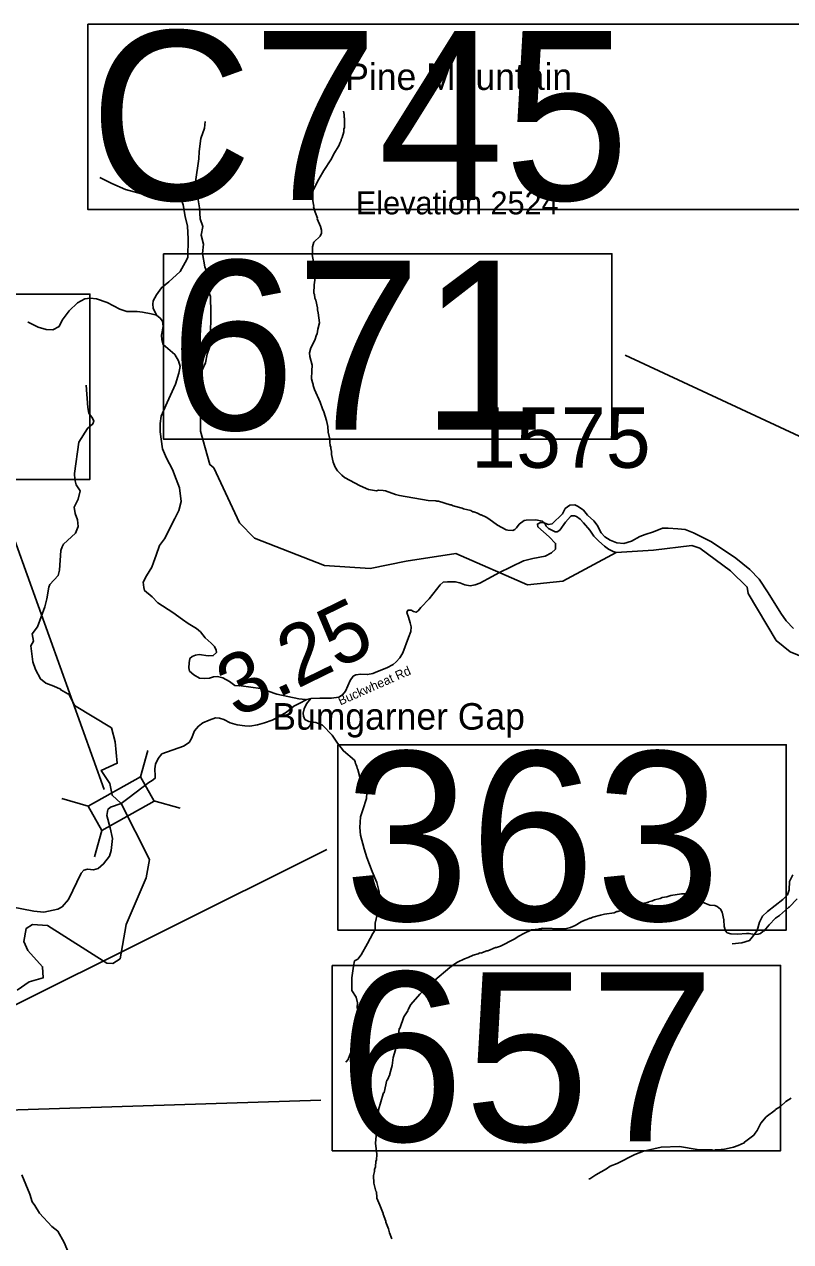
# Model space of a CAD drawing. Extents: x 1248224 to 1454986, y 825081 to 985870.
# Drawn here: x 1335721 to 1342073, y 940528 to 950616 of the extents above; entities that cross this region are included whole.
import ezdxf

# ---------------------------------------------------------------- set-up
doc = ezdxf.new("R2010")
doc.units = 0
for name, color, linetype in [('Exist Geographical Mountain Summit Elevation Number Label', 7, 'Continuous'), ('Exist Geographical Mountain Summit Label', 7, 'Continuous'), ('Exist Hydrographic Creek Single Shore', 7, 'Continuous'), ('Exist Hydrographic Misc Water Feature', 7, 'Continuous'), ('Exist Road Non-System Type 51', 7, 'Continuous'), ('Exist Road Primary NC Structure Culvert Number Label', 7, 'Continuous'), ('Exist Road Secondary Mileage Hundredths English Label', 7, 'Continuous'), ('Exist Road Secondary Structure Standard Bridge CELL', 7, 'Continuous'), ('Exist Road Secondary Structure Standard Bridge Number Label', 7, 'Continuous'), ('Exist Road Secondary Type 51 Attributed', 7, 'Continuous'), ('Exist Road Secondary Type 51 Label', 7, 'Continuous'), ('Exist Road Secondary Type 51 Number Label', 7, 'Continuous')]:
    doc.layers.add(name, color=color, linetype=linetype)

msp = doc.modelspace()

# ---------------------------------------------------------------- linework, layer by layer
at = {"layer": 'Exist Hydrographic Creek Single Shore'}
for points in [[(1337291, 946940), (1337258, 946967), (1337181, 947244), (1337183, 947609)], [(1339298, 946230), (1338887, 946167), (1338588, 946107), (1338208, 946130), (1337628, 946359), (1337505, 946486), (1337291, 946940)], [(1342325, 945312), (1342068, 945416), (1341954, 945510), (1341720, 945899), (1341713, 945952), (1341574, 946086), (1341320, 946275), (1341254, 946296), (1340936, 946259), (1340628, 946238), (1340186, 946001), (1339891, 945970), (1339298, 946230)], [(1336525, 944158), (1336449, 944227), (1336429, 944326), (1336359, 944433), (1336492, 944493), (1336474, 944669), (1336443, 944785), (1336137, 944972)], [(1335662, 942611), (1335760, 942681), (1335878, 942715), (1335872, 942807), (1335750, 942940), (1335718, 943016), (1335737, 943124), (1335788, 943156), (1335913, 943147), (1336406, 942835), (1336456, 942834), (1336515, 942873), (1336564, 943157), (1336731, 943544), (1336760, 943695), (1336525, 944158)]]:
    msp.add_lwpolyline(points, dxfattribs=at)
at = {"layer": 'Exist Hydrographic Misc Water Feature'}
for points in [[(1338368, 949897), (1338373, 949869), (1338372, 949845), (1338376, 949837), (1338375, 949757), (1338370, 949749), (1338370, 949725), (1338357, 949677), (1338348, 949661), (1338348, 949653), (1338336, 949630), (1338331, 949614), (1338283, 949538), (1338265, 949495), (1338261, 949493), (1338203, 949405), (1338163, 949334), (1338119, 949246), (1338111, 949215), (1338110, 949167), (1338120, 949110), (1338119, 949104), (1338131, 949058), (1338150, 949010), (1338149, 949005), (1338177, 948941), (1338184, 948909), (1338184, 948885), (1338173, 948861), (1338122, 948811), (1338109, 948771), (1338110, 948715), (1338108, 948709), (1338122, 948635), (1338125, 948564), (1338132, 948514), (1338124, 948458), (1338121, 948387), (1338125, 948378), (1338128, 948346), (1338136, 948330), (1338150, 948266), (1338150, 948250), (1338157, 948226), (1338167, 948142), (1338154, 948090), (1338149, 948050), (1338144, 948044), (1338128, 947999), (1338095, 947935), (1338086, 947895), (1338089, 947863), (1338108, 947791), (1338105, 947744)], [(1337221, 949810), (1337215, 949755), (1337183, 949671), (1337169, 949563), (1337167, 949500), (1337141, 949310), (1337147, 949245), (1337174, 949096), (1337180, 949004), (1337202, 948940), (1337187, 948868), (1337205, 948795), (1337199, 948717), (1337218, 948605), (1337233, 948561), (1337244, 948505), (1337238, 948433), (1337263, 948360), (1337268, 948224), (1337265, 948020), (1337259, 947946), (1337238, 947882), (1337222, 947811), (1337175, 947708), (1337174, 947639), (1337183, 947609)], [(1338105, 947744), (1338101, 947679), (1338109, 947647), (1338116, 947631), (1338116, 947623), (1338127, 947591), (1338173, 947486), (1338192, 947429), (1338203, 947405), (1338226, 947332), (1338237, 947284), (1338240, 947236), (1338251, 947188), (1338257, 947124), (1338261, 947116), (1338261, 947100), (1338268, 947075), (1338268, 947051), (1338282, 946987), (1338299, 946947), (1338317, 946916), (1338352, 946880), (1338376, 946861), (1338506, 946792), (1338573, 946761), (1338641, 946751), (1338657, 946755), (1338695, 946754), (1338715, 946750), (1338797, 946720), (1338832, 946711), (1339068, 946670), (1339131, 946668), (1339139, 946664), (1339155, 946664), (1339251, 946634), (1339259, 946633), (1339275, 946625), (1339350, 946607), (1339362, 946601), (1339422, 946586), (1339438, 946577), (1339446, 946577), (1339477, 946565), (1339501, 946552), (1339509, 946552), (1339548, 946531), (1339572, 946518), (1339643, 946465), (1339714, 946427), (1339730, 946423), (1339770, 946422), (1339786, 946430), (1339801, 946443), (1339823, 946475), (1339864, 946504), (1339880, 946507), (1339960, 946510), (1340014, 946498), (1340035, 946480), (1340047, 946458), (1340067, 946439), (1340122, 946410), (1340138, 946410), (1340160, 946425), (1340208, 946490), (1340249, 946537), (1340257, 946543), (1340281, 946542), (1340297, 946538), (1340328, 946515), (1340357, 946485), (1340408, 946424), (1340443, 946375), (1340484, 946332), (1340531, 946291), (1340563, 946268), (1340602, 946247), (1340628, 946238)], [(1336235, 947626), (1336247, 947441), (1336257, 947393), (1336287, 947352), (1336298, 947328), (1336289, 947304), (1336245, 947267), (1336174, 947152), (1336138, 946895), (1336139, 946843), (1336150, 946799), (1336184, 946750), (1336167, 946682), (1336133, 946615), (1336142, 946563), (1336161, 946510), (1336168, 946454), (1336146, 946400), (1336046, 946307), (1336034, 946287), (1336025, 946255), (1336013, 946094), (1336002, 946049), (1335932, 945975), (1335924, 945952), (1335909, 945856), (1335890, 945790), (1335830, 945624), (1335787, 945565), (1335797, 945504), (1335776, 945466), (1335793, 945334), (1335814, 945269), (1335856, 945192), (1335899, 945155), (1335967, 945132), (1336022, 945107), (1336024, 945100), (1336083, 945067), (1336089, 945069), (1336137, 944972)], [(1339032, 942610), (1339072, 942648), (1339080, 942652), (1339125, 942695), (1339247, 942800), (1339280, 942825), (1339312, 942845), (1339369, 942872), (1339401, 942883), (1339442, 942902), (1339482, 942913), (1339498, 942921), (1339506, 942920), (1339554, 942939), (1339562, 942939), (1339627, 942966), (1339635, 942966), (1339667, 942977), (1339780, 943034), (1339821, 943061), (1339862, 943082), (1339926, 943111), (1339982, 943118), (1339990, 943121), (1340006, 943121), (1340014, 943125), (1340182, 943121), (1340214, 943124), (1340247, 943132), (1340287, 943147), (1340336, 943178), (1340368, 943193), (1340384, 943197), (1340408, 943208), (1340416, 943208), (1340432, 943216), (1340497, 943233), (1340529, 943241), (1340609, 943252), (1340633, 943263), (1340641, 943263), (1340682, 943278), (1340706, 943281), (1340746, 943296), (1340754, 943296), (1340778, 943308), (1340786, 943308), (1340811, 943319), (1340843, 943326), (1340859, 943334), (1340883, 943339), (1340889, 943337), (1340895, 943345), (1340927, 943352), (1340944, 943360), (1340992, 943371), (1341008, 943379), (1341048, 943386), (1341080, 943397), (1341169, 943411), (1341241, 943411), (1341288, 943400), (1341343, 943345), (1341363, 943333), (1341403, 943318), (1341445, 943313), (1341464, 943306), (1341492, 943284), (1341505, 943259), (1341520, 943195), (1341523, 943139), (1341532, 943103), (1341548, 943087), (1341577, 943078), (1341633, 943077), (1341706, 943083), (1341728, 943083), (1341773, 943073), (1341805, 943077), (1341822, 943082), (1341846, 943102), (1341854, 943104), (1341895, 943153), (1341948, 943208), (1341981, 943231), (1342054, 943297), (1342062, 943301), (1342128, 943369)], [(1338767, 940553), (1338748, 940602), (1338740, 940634), (1338718, 940690), (1338718, 940698), (1338695, 940755), (1338695, 940763), (1338669, 940832), (1338642, 940888), (1338644, 940895), (1338639, 940940), (1338634, 940948), (1338617, 941013), (1338614, 941077), (1338623, 941109), (1338623, 941125), (1338631, 941148), (1338636, 941196), (1338641, 941204), (1338642, 941252), (1338632, 941344), (1338637, 941404), (1338634, 941456), (1338640, 941524), (1338644, 941532), (1338649, 941580), (1338657, 941604), (1338658, 941620), (1338695, 941753), (1338699, 941761), (1338705, 941763), (1338727, 941866), (1338732, 941869), (1338752, 941914), (1338750, 941918), (1338770, 941989), (1338779, 942053), (1338797, 942117), (1338801, 942156), (1338806, 942164), (1338810, 942196), (1338819, 942222), (1338828, 942292), (1338834, 942295), (1338866, 942391), (1338900, 942442), (1338902, 942452), (1338925, 942493), (1338999, 942578), (1339032, 942610)], [(1340401, 941049), (1340409, 941050), (1340458, 941083), (1340547, 941131), (1340578, 941153), (1340636, 941175), (1340782, 941250), (1340854, 941278), (1340999, 941311), (1341151, 941316), (1341299, 941293), (1341419, 941290), (1341435, 941285), (1341451, 941289), (1341491, 941288), (1341499, 941292), (1341515, 941292), (1341600, 941311), (1341639, 941325), (1341688, 941348), (1341691, 941353), (1341767, 941412), (1341780, 941426), (1341796, 941449), (1341827, 941509), (1341869, 941562), (1341946, 941618), (1341948, 941623), (1341990, 941649), (1342034, 941689), (1342076, 941717)], [(1336537, 939797), (1336526, 939829), (1336527, 939869), (1336544, 939917), (1336547, 939965), (1336540, 940000), (1336512, 940037), (1336488, 940090), (1336490, 940094), (1336396, 940172), (1336359, 940225), (1336316, 940263), (1336270, 940283), (1336182, 940361), (1336115, 940397), (1336095, 940417), (1336051, 940522), (1335998, 940616), (1335950, 940653), (1335847, 940764), (1335808, 940827), (1335785, 940857), (1335766, 940921), (1335700, 941083)]]:
    msp.add_lwpolyline(points, dxfattribs=at)
at = {"layer": 'Exist Road Non-System Type 51'}
for points in [[(1337020, 949171), (1336998, 949173), (1336950, 949171), (1336886, 949167), (1336844, 949167), (1336773, 949177), (1336734, 949200), (1336560, 949248), (1336446, 949296), (1336348, 949347)], [(1336818, 948205), (1336788, 948263), (1336786, 948296), (1336790, 948325), (1336817, 948373), (1336858, 948433), (1336920, 948481), (1337014, 948568), (1337055, 948641), (1337076, 948684), (1337078, 948837), (1337074, 948943), (1337053, 949022), (1337037, 949121), (1337020, 949171)], [(1335749, 948151), (1335752, 948149), (1335837, 948106), (1335903, 948087), (1335957, 948085), (1336009, 948112), (1336036, 948164), (1336092, 948243), (1336162, 948307), (1336223, 948340), (1336268, 948346), (1336320, 948340), (1336407, 948311), (1336513, 948255), (1336571, 948236), (1336656, 948236), (1336702, 948230), (1336772, 948216), (1336818, 948205)], [(1336818, 948205), (1336848, 948182), (1336867, 948155), (1336871, 948111), (1336858, 948041), (1336862, 948003), (1336873, 947964), (1336931, 947912), (1336968, 947881), (1336999, 947827), (1337012, 947779), (1337003, 947725), (1336974, 947634), (1336906, 947481), (1336856, 947370), (1336848, 947308), (1336848, 947239), (1336867, 947098), (1336900, 947022), (1336950, 946928), (1336981, 946847), (1337007, 946775), (1337020, 946662)], [(1337020, 946662), (1337002, 946586), (1336969, 946522), (1336882, 946353), (1336842, 946297), (1336813, 946217), (1336791, 946155), (1336778, 946117), (1336733, 946046), (1336707, 945992), (1336711, 945948), (1336718, 945923), (1336782, 945872), (1336829, 945823), (1336951, 945741), (1337031, 945683), (1337078, 945650), (1337147, 945608), (1337182, 945581), (1337220, 945532), (1337269, 945488), (1337298, 945459), (1337311, 945430), (1337314, 945410), (1337287, 945385), (1337245, 945383), (1337171, 945394), (1337140, 945387), (1337111, 945376), (1337094, 945361), (1337087, 945325), (1337085, 945283), (1337091, 945256), (1337127, 945225), (1337174, 945198), (1337214, 945194), (1337256, 945198), (1337289, 945209), (1337322, 945212), (1337367, 945201), (1337422, 945169), (1337465, 945136), (1337518, 945134), (1337678, 945112), (1337814, 945065), (1337905, 945047), (1337996, 945027), (1338051, 945020)], [(1338097, 945028), (1338061, 944985), (1338040, 944944), (1338032, 944909), (1338036, 944882), (1338047, 944856), (1338080, 944838), (1338136, 944830), (1338194, 944807), (1338273, 944726), (1338318, 944660), (1338366, 944595), (1338459, 944517), (1338464, 944505), (1338467, 944491), (1338472, 944479), (1338477, 944466), (1338480, 944453), (1338485, 944440), (1338501, 944377), (1338516, 944332), (1338559, 944251), (1338557, 944201), (1338528, 944108), (1338507, 944049), (1338503, 943960), (1338508, 943898), (1338537, 943783), (1338559, 943712), (1338605, 943596), (1338644, 943505), (1338661, 943428), (1338667, 943335), (1338649, 943250), (1338630, 943168), (1338628, 943112), (1338609, 943081), (1338566, 942998), (1338512, 942905), (1338485, 942870), (1338458, 942855), (1338450, 942812), (1338437, 942714), (1338437, 942609), (1338472, 942555), (1338483, 942508), (1338481, 942470), (1338489, 942447), (1338495, 942338), (1338508, 942279), (1338508, 942246), (1338476, 942177), (1338425, 942090), (1338404, 942039), (1338385, 942016)], [(1341589, 942997), (1341668, 943005), (1341733, 943025), (1341764, 943065), (1341795, 943107), (1341815, 943175), (1341840, 943226), (1341880, 943263), (1342007, 943365), (1342047, 943401), (1342061, 943444), (1342064, 943512), (1342092, 943568)]]:
    msp.add_lwpolyline(points, dxfattribs=at)
at = {"layer": 'Exist Road Primary NC Structure Culvert Number Label'}
msp.add_lwpolyline([(1336248, 950616), (1342220, 950616), (1342220, 949080), (1336248, 949080)], close=True, dxfattribs=at)
at = {"layer": 'Exist Road Secondary Structure Standard Bridge CELL'}
for p, q in [((1336684, 944379), (1336745, 944597)), ((1336032, 944200), (1336250, 944138)), ((1336794, 944182), (1337012, 944120)), ((1336302, 943718), (1336363, 943936))]:
    msp.add_line(p, q, dxfattribs=at)
msp.add_lwpolyline([(1336250, 944138), (1336683, 944380), (1336796, 944178), (1336363, 943936)], close=True, dxfattribs=at)
at = {"layer": 'Exist Road Secondary Structure Standard Bridge Number Label'}
for p, q in [((1343910, 946379), (1340702, 947873)), ((1336382, 944276), (1335562, 946561)), ((1335001, 942169), (1338229, 943778)), ((1332783, 941528), (1338179, 941702))]:
    msp.add_line(p, q, dxfattribs=at)
for points in [[(1336875, 948715), (1340591, 948715), (1340591, 947178), (1336875, 947178)], [(1332550, 948381), (1336265, 948381), (1336265, 946844), (1332550, 946844)], [(1338321, 944646), (1342037, 944646), (1342037, 943110), (1338321, 943110)], [(1338274, 942818), (1341990, 942818), (1341990, 941282), (1338274, 941282)]]:
    msp.add_lwpolyline(points, close=True, dxfattribs=at)
at = {"layer": 'Exist Road Secondary Type 51 Attributed'}
for points in [[(1340755, 946333), (1340691, 946315), (1340631, 946318), (1340578, 946340), (1340534, 946368), (1340503, 946402), (1340469, 946465), (1340441, 946502), (1340390, 946549), (1340356, 946590), (1340312, 946621), (1340284, 946634), (1340243, 946631), (1340203, 946603), (1340181, 946559), (1340096, 946477), (1340065, 946471), (1340028, 946484), (1339999, 946487), (1339974, 946474), (1339978, 946452), (1340071, 946368), (1340125, 946315), (1340125, 946268), (1340090, 946236), (1340037, 946208), (1339937, 946189), (1339859, 946171), (1339654, 946070), (1339598, 946041), (1339496, 945986), (1339458, 945970), (1339416, 945964), (1339372, 945972), (1339331, 945989), (1339293, 945997), (1339230, 945997), (1339194, 945994), (1339167, 945970), (1339078, 945854), (1339009, 945782), (1338986, 945757), (1338969, 945744), (1338947, 945749), (1338928, 945762), (1338901, 945760), (1338893, 945743), (1338906, 945702), (1338920, 945655), (1338928, 945622), (1338926, 945584), (1338906, 945534), (1338858, 945408), (1338835, 945367), (1338803, 945332), (1338777, 945310), (1338726, 945283), (1338648, 945252), (1338609, 945237), (1338566, 945227), (1338511, 945230), (1338469, 945226), (1338448, 945213), (1338423, 945178), (1338384, 945089), (1338359, 945059), (1338329, 945040), (1338268, 945031), (1338171, 945031), (1338097, 945028), (1338064, 945020), (1337999, 944988), (1337954, 944966), (1337894, 944917), (1337828, 944878), (1337776, 944851), (1337713, 944828), (1337654, 944812), (1337589, 944800), (1337550, 944803), (1337486, 944812), (1337428, 944828), (1337376, 944855), (1337339, 944866), (1337306, 944869), (1337253, 944851), (1337201, 944828), (1337165, 944801), (1337132, 944760), (1337107, 944699), (1337087, 944666), (1337041, 944633), (1336861, 944570), (1336830, 944532), (1336808, 944486), (1336802, 944447), (1336807, 944385), (1336805, 944369), (1336780, 944351)], [(1342098, 945610), (1342037, 945672), (1341993, 945737), (1341887, 945906), (1341811, 946017), (1341734, 946099), (1341620, 946191), (1341418, 946328), (1341269, 946403), (1341199, 946429), (1341139, 946436), (1341057, 946440), (1341012, 946440), (1340935, 946411), (1340866, 946389), (1340823, 946371), (1340755, 946333)], [(1336780, 944351), (1336754, 944332), (1336591, 944209), (1336525, 944158)], [(1336525, 944158), (1336436, 944130), (1336414, 944109), (1336404, 944060), (1336433, 943958), (1336453, 943868), (1336442, 943769), (1336427, 943724), (1336378, 943658), (1336333, 943620), (1336295, 943609), (1336244, 943615), (1336214, 943607), (1336192, 943583), (1336088, 943364), (1336035, 943304), (1335998, 943283), (1335884, 943260), (1335799, 943268), (1335616, 943304)]]:
    msp.add_lwpolyline(points, dxfattribs=at)

# ---------------------------------------------------------------- texts
at = {"layer": 'Exist Geographical Mountain Summit Elevation Number Label'}
msp.add_text('Elevation 2524', height=190, dxfattribs=at).set_placement((1338469, 949041))
at = {"layer": 'Exist Geographical Mountain Summit Label'}
for s, p in [('Pine Mountain', (1338381, 950072)), ('Bumgarner Gap', (1337777, 944771))]:
    msp.add_text(s, height=220, dxfattribs=at).set_placement(p)
at = {"layer": 'Exist Road Primary NC Structure Culvert Number Label'}
msp.add_text('C745', height=1400, dxfattribs=at).set_placement((1336261, 949160))
at = {"layer": 'Exist Road Secondary Mileage Hundredths English Label'}
msp.add_text('3.25', height=500, rotation=26.0228, dxfattribs=at).set_placement((1337480, 944863))
at = {"layer": 'Exist Road Secondary Structure Standard Bridge Number Label'}
for s, p in [('671', (1336926, 947257)), ('363', (1338371, 943189)), ('657', (1338324, 941361))]:
    msp.add_text(s, height=1400, dxfattribs=at).set_placement(p)
at = {"layer": 'Exist Road Secondary Type 51 Label'}
msp.add_text('Buckwheat Rd', height=75, rotation=23.8032, dxfattribs=at).set_placement((1338341, 944971))
at = {"layer": 'Exist Road Secondary Type 51 Number Label'}
msp.add_text('1575', height=500, dxfattribs=at).set_placement((1339425, 946941))

doc.saveas('drawing.dxf')
